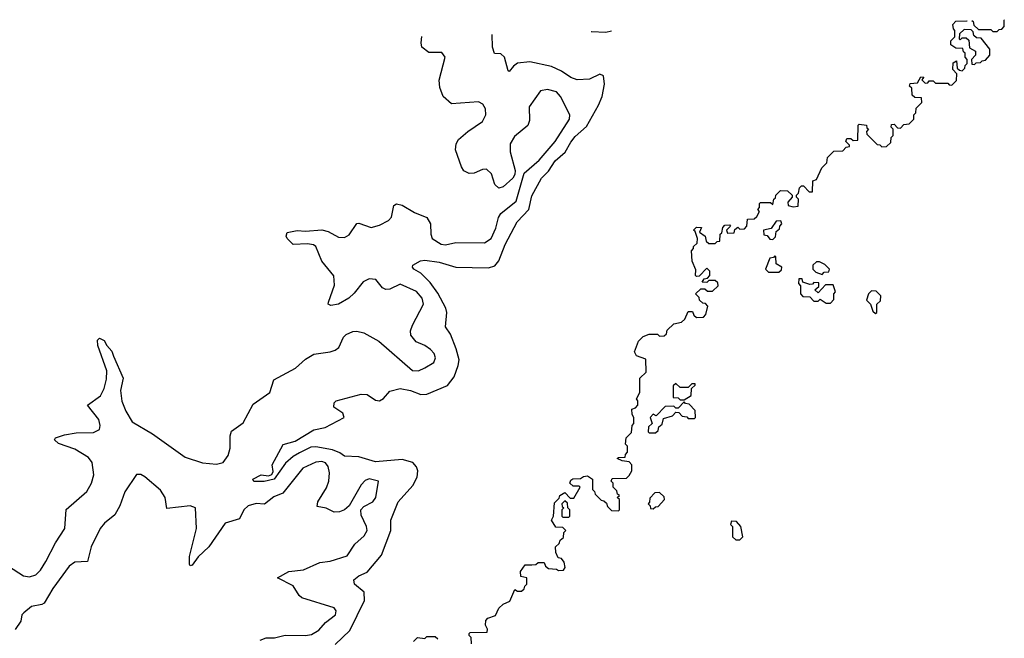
# Model space of a CAD drawing. Extents: x 2494118 to 2687960, y 757339 to 915227.
# Tile 363 of 364: x 2661837 to 2666620, y 912211 to 915218. Entities that reach past the tile are written whole.
import ezdxf

# ---------------------------------------------------------------- set-up
doc = ezdxf.new("R2010")
doc.units = 0

msp = doc.modelspace()

# ---------------------------------------------------------------- linework, layer by layer
at = {"layer": '0CON20XD'}
for points in [[(2664715, 912987.5), (2664785, 912990), (2664798.3, 913001.7), (2664810, 913025), (2664810, 913055), (2664798.3, 913068.3), (2664763, 913073), (2664740, 913085), (2664745, 913090), (2664778.3, 913091.7), (2664780, 913105), (2664790, 913115), (2664790, 913145), (2664780, 913155), (2664782.5, 913185), (2664808.3, 913211.7), (2664812.5, 913245), (2664820, 913255), (2664820, 913285), (2664811.7, 913298.3), (2664810, 913325), (2664828.3, 913331.7), (2664840, 913345), (2664840, 913365), (2664832.5, 913375), (2664850, 913405), (2664850, 913475), (2664880, 913505), (2664878.3, 913568.3), (2664833.9, 913583.9), (2664823.9, 913603.9), (2664843.3, 913655), (2664865, 913677.5), (2664895, 913690), (2664935, 913690), (2664945, 913680), (2664968.3, 913681.7), (2664978.3, 913691.7), (2664981.7, 913708.3), (2665015, 913740), (2665051.7, 913748.3), (2665068.3, 913761.7), (2665085, 913800), (2665105, 913800), (2665111.7, 913781.7), (2665125, 913770), (2665158.3, 913771.7), (2665170, 913785), (2665180, 913825), (2665168.3, 913838.3), (2665155, 913840), (2665140, 913855), (2665138.3, 913868.3), (2665120, 913885), (2665145, 913910), (2665165, 913910), (2665178.3, 913898.3), (2665201.7, 913898.3), (2665230, 913925), (2665228.3, 913938.3), (2665215, 913950), (2665185, 913950), (2665175, 913940), (2665151.7, 913941.7), (2665161.7, 913958.3), (2665178.3, 913961.7), (2665190, 913975), (2665190, 913995), (2665175, 914010), (2665138.3, 913971.7), (2665125, 913970), (2665120, 913975), (2665121.7, 914001.7), (2665103.6, 914043.6), (2665100, 914095), (2665110, 914105), (2665110, 914115), (2665128.3, 914131.7), (2665130, 914155), (2665118.3, 914188.3), (2665110, 914195), (2665125, 914210), (2665148.3, 914208.3), (2665140, 914185), (2665167.5, 914165), (2665171.7, 914141.7), (2665185, 914130), (2665215, 914130), (2665225, 914140), (2665238.3, 914141.7), (2665240, 914175), (2665248.3, 914181.7), (2665253, 914207), (2665261.7, 914218.3), (2665285, 914220), (2665290, 914215), (2665270, 914195), (2665275, 914180), (2665308.3, 914181.7), (2665311.7, 914198.3), (2665325, 914210), (2665335, 914200), (2665358.3, 914201.7), (2665370, 914215), (2665371.7, 914248.3), (2665405, 914250), (2665418.3, 914261.7), (2665430, 914285), (2665422.5, 914295), (2665430, 914305), (2665430, 914325), (2665435, 914330), (2665485, 914330), (2665495, 914320), (2665500, 914345), (2665508.3, 914351.7), (2665510, 914365), (2665533, 914387), (2665566.4, 914386.4), (2665590, 914365), (2665590, 914355), (2665568.3, 914331.7), (2665570, 914315), (2665595, 914307.5), (2665618.3, 914311.7), (2665620, 914345), (2665610, 914355), (2665610, 914365), (2665620, 914375), (2665625, 914400), (2665635, 914410), (2665645, 914410), (2665671.7, 914381.7), (2665688.3, 914381.7), (2665690, 914435), (2665708.3, 914441.7), (2665733, 914497), (2665758.3, 914521.7), (2665761.7, 914548.3), (2665791.7, 914578.3), (2665835, 914580), (2665851.7, 914598.3), (2665868.3, 914601.7), (2665868.3, 914608.3), (2665850, 914625), (2665855, 914640), (2665875, 914640), (2665885, 914630), (2665908.3, 914631.7), (2665910, 914705), (2665915, 914710), (2665950, 914705), (2665951.7, 914691.7), (2665960, 914685), (2665950, 914675), (2665951.7, 914661.7), (2666001.7, 914611.7), (2666015, 914610), (2666025, 914600), (2666048.3, 914601.7), (2666068.3, 914621.7), (2666070, 914645), (2666080, 914655), (2666080, 914685), (2666070, 914695), (2666071.7, 914708.3), (2666085, 914710), (2666101.7, 914691.7), (2666115, 914690), (2666131.7, 914708.3), (2666158.3, 914711.7), (2666180, 914735), (2666180, 914755), (2666190, 914765), (2666191.7, 914788.3), (2666220, 914815), (2666218.3, 914838.3), (2666185, 914840), (2666171.7, 914851.7), (2666170, 914885), (2666160, 914895), (2666163, 914907), (2666198.3, 914911.7), (2666215, 914940), (2666228.3, 914938.3), (2666220, 914925), (2666235, 914910), (2666248.3, 914911.7), (2666255, 914920), (2666275, 914920), (2666285, 914910), (2666345, 914910), (2666351.7, 914901.7), (2666365, 914900), (2666388.3, 914921.7), (2666390, 914955), (2666370, 914975), (2666371.7, 915008.3), (2666388.3, 915018.3), (2666391.7, 914981.7), (2666401.7, 914971.7), (2666415, 914970), (2666428.3, 914981.7), (2666430, 914995), (2666440, 915005), (2666440, 915025), (2666430, 915035), (2666430, 915055), (2666421.7, 915061.7), (2666418.3, 915078.3), (2666385, 915080), (2666360, 915095), (2666360, 915115), (2666380, 915135), (2666380, 915165), (2666373, 915173), (2666370, 915195), (2666385, 915210), (2666438.3, 915211.7), (2666439.3, 915212.7)], [(2666462, 915213.4), (2666468.3, 915208.3), (2666471.7, 915191.7), (2666495, 915170), (2666555, 915170), (2666565, 915160), (2666585, 915160), (2666595, 915170), (2666608.3, 915171.7), (2666620, 915185), (2666620, 915215), (2666618.1, 915217.8)], [(2664613.1, 915160.3), (2664615, 915160.4), (2664685, 915157.7), (2664711.4, 915163.2)], [(2666475, 915000), (2666482.5, 915007.5), (2666505, 915010), (2666511.7, 915018.3), (2666528.3, 915021.7), (2666550, 915045), (2666550, 915075), (2666508.3, 915128.3), (2666485, 915130), (2666471.7, 915141.7), (2666468.3, 915158.3), (2666458.3, 915168.3), (2666425, 915170), (2666401.7, 915148.3), (2666400, 915125), (2666405, 915120), (2666415, 915130), (2666435, 915130), (2666448.3, 915118.3), (2666451.7, 915081.7), (2666480, 915065), (2666480, 915045), (2666460, 915025), (2666461.7, 915001.7), (2666475, 915000)], [(2663196.8, 913113.2), (2663164.7, 913095.3), (2663128.2, 913061.8), (2663072.5, 912985), (2663025, 912973.1), (2662975, 912974), (2662970, 912985), (2663010, 913005), (2663045, 913001.2), (2663062, 913008), (2663068, 913022), (2663063.3, 913055), (2663116.5, 913153.5), (2663175, 913168.6), (2663265, 913223.6), (2663321.2, 913235), (2663412.5, 913285), (2663406.2, 913305), (2663363.3, 913335), (2663363.8, 913355), (2663375, 913366), (2663495, 913398), (2663525, 913396), (2663565, 913368), (2663585, 913366), (2663605, 913376.2), (2663635, 913412.2), (2663685, 913424.5), (2663734.7, 913415.3), (2663785, 913396.7), (2663815, 913398), (2663915, 913440), (2663947.5, 913482.5), (2663967.7, 913537.6), (2663971.1, 913565), (2663957.5, 913617.5), (2663929.6, 913689.6), (2663905.6, 913725), (2663911.1, 913795), (2663907.3, 913815), (2663868.9, 913888.9), (2663830.2, 913940.2), (2663786, 913986), (2663751.9, 914005), (2663744.3, 914015), (2663746.2, 914025), (2663783.3, 914045), (2663805, 914049.5), (2663875, 914038.8), (2663955, 914015.4), (2664115, 914012.5), (2664145, 914022.1), (2664164.2, 914045.8), (2664194.9, 914125.1), (2664253.8, 914235), (2664309.8, 914295), (2664325, 914362.2), (2664372.5, 914447.5), (2664405, 914480.9), (2664438.3, 914531.7), (2664486.3, 914573.7), (2664515, 914622.7), (2664535, 914650.3), (2664590.7, 914699.3), (2664648, 914802), (2664666, 914845), (2664678.4, 914905), (2664672.9, 914945), (2664655, 914953.3), (2664605, 914928.4), (2664545, 914926.2), (2664515, 914936.7), (2664468.1, 914968.1), (2664420.1, 914990.1), (2664315, 915012.2), (2664255, 915005.7), (2664235, 914992.5), (2664215, 914966.7), (2664209.3, 914969.3), (2664192, 915035), (2664175, 915051.2), (2664144.1, 915054.1), (2664133.8, 915085), (2664131.7, 915146.5)], [(2663345, 913603.9), (2663368.6, 913611.4), (2663386.7, 913625), (2663410.4, 913675), (2663422.3, 913687.7), (2663455, 913701.5), (2663475, 913703.2), (2663509.2, 913695), (2663581.1, 913655), (2663745, 913512), (2663775, 913511.1), (2663804.7, 913525.2), (2663848.2, 913551.8), (2663857.1, 913575), (2663850.9, 913595), (2663832.7, 913615), (2663804.8, 913634.8), (2663762.3, 913652.3), (2663737.2, 913685), (2663734.7, 913705), (2663745, 913733.1), (2663797.9, 913835), (2663792.5, 913865), (2663765, 913896.8), (2663685, 913932.7), (2663635, 913908.7), (2663615, 913906.1), (2663600, 913915), (2663566.7, 913955), (2663535, 913958.1), (2663505, 913942.9), (2663461.8, 913888.2), (2663435, 913864.8), (2663385, 913835.3), (2663348.3, 913828.3), (2663335.8, 913835), (2663337.3, 913845), (2663366.8, 913926.8), (2663362.2, 913972.2), (2663305, 914044), (2663275.4, 914115), (2663263.5, 914123.5), (2663235, 914128.4), (2663165.5, 914125.5), (2663136.2, 914155), (2663131.2, 914165), (2663136.2, 914183.8), (2663185, 914193.1), (2663225, 914189.3), (2663305, 914196.2), (2663335, 914188.4), (2663385, 914160.4), (2663415, 914158.8), (2663437.3, 914172.7), (2663475, 914227.8), (2663485, 914229.5), (2663545, 914207.1), (2663585, 914218.5), (2663628.8, 914241.2), (2663642.8, 914257.2), (2663655, 914314), (2663667.6, 914322.4), (2663695, 914317.1), (2663755, 914280.9), (2663815, 914257.1), (2663832.3, 914225), (2663834, 914175), (2663840.8, 914155), (2663885, 914126.4), (2663905, 914124.3), (2663955, 914135.3), (2664095, 914133.8), (2664127.7, 914155), (2664149.3, 914205), (2664163.1, 914256.9), (2664174, 914276), (2664248.4, 914335), (2664288.2, 914471.8), (2664361.2, 914535), (2664437.9, 914625), (2664507.5, 914735), (2664509.2, 914755), (2664463.9, 914843.9), (2664445, 914867.9), (2664400.8, 914879.2), (2664367.2, 914872.8), (2664311.5, 914795), (2664312.7, 914727.3), (2664305, 914704.2), (2664240.7, 914649.3), (2664218.9, 914615), (2664220.3, 914575), (2664243.6, 914485), (2664241.9, 914465), (2664232.1, 914447.9), (2664185, 914405.8), (2664165, 914398.8), (2664145, 914416.7), (2664128.9, 914468.9), (2664105, 914491.2), (2664085, 914489.2), (2664045, 914472.2), (2664019.6, 914470.5), (2663995, 914483.8), (2663983.2, 914503.2), (2663954.4, 914585), (2663957.8, 914615), (2663969.2, 914635), (2664014.3, 914675), (2664085, 914722.7), (2664100.6, 914755), (2664099.7, 914785), (2664087.4, 914807.4), (2664065, 914818.8), (2663935, 914809.2), (2663894, 914845), (2663878, 914888), (2663874, 914924), (2663904.3, 915035), (2663888.3, 915058.3), (2663825, 915058.1), (2663791.1, 915085), (2663786.7, 915105), (2663790.8, 915136.8)], [(2665495, 914150), (2665508.3, 914161.7), (2665511.7, 914188.3), (2665528.3, 914201.7), (2665530, 914215), (2665540, 914225), (2665535, 914240), (2665511.7, 914238.3), (2665487, 914203), (2665450, 914195), (2665451.7, 914171.7), (2665468.3, 914168.3), (2665481.7, 914151.7), (2665495, 914150)], [(2665525, 913990), (2665538.3, 914001.7), (2665540, 914015), (2665511.7, 914031.7), (2665510, 914065), (2665505, 914070), (2665498.3, 914061.7), (2665481.7, 914058.3), (2665460, 914005), (2665475, 913990), (2665525, 913990)], [(2665735, 913980), (2665745, 913990), (2665768.3, 913991.7), (2665770, 914005), (2665748.3, 914028.3), (2665721.7, 914041.7), (2665708.3, 914041.7), (2665690, 914025), (2665690, 914005), (2665705, 913990), (2665735, 913980)], [(2665775, 913840), (2665791.7, 913858.3), (2665792.5, 913885), (2665800, 913895), (2665788.3, 913928.3), (2665751.7, 913928.3), (2665715, 913890), (2665700, 913905), (2665718.3, 913921.7), (2665718.3, 913938.3), (2665695, 913940), (2665688.3, 913931.7), (2665675, 913930), (2665641.7, 913941.7), (2665638.3, 913958.3), (2665621.7, 913958.3), (2665620, 913935), (2665630, 913925), (2665630, 913885), (2665641.7, 913871.7), (2665675, 913870), (2665695, 913850), (2665715, 913850), (2665725, 913860), (2665755, 913840), (2665775, 913840)], [(2665995, 913790), (2666000, 913795), (2666000, 913835), (2666018.3, 913851.7), (2666020, 913875), (2665998.3, 913898.3), (2665975, 913900), (2665960, 913885), (2665950, 913855), (2665970, 913835), (2665981.7, 913801.7), (2665995, 913790)], [(2661782.4, 912562.4), (2661855, 912515.3), (2661885, 912510.6), (2661915, 912520), (2661938.5, 912541.5), (2661964.4, 912585), (2662010.6, 912675), (2662056.8, 912745), (2662062.1, 912837.9), (2662163.4, 912925), (2662186.4, 912965), (2662197.4, 913005), (2662188.4, 913065), (2662170.4, 913090.4), (2662105, 913130.2), (2662025, 913158.2), (2662005.7, 913175), (2662010.8, 913185), (2662055, 913200.8), (2662110.6, 913209.4), (2662195, 913211.4), (2662223.8, 913226.2), (2662228.2, 913245), (2662222, 913275), (2662165.6, 913345), (2662229.7, 913390.3), (2662247.6, 913425), (2662259.3, 913470.7), (2662260.5, 913510.5), (2662215.8, 913634.2), (2662215, 913660), (2662225, 913670), (2662248, 913658), (2662259.5, 913635), (2662285, 913606.9), (2662291.9, 913581.9), (2662339.6, 913475), (2662326.2, 913415), (2662333.6, 913363.6), (2662351.8, 913315), (2662383.8, 913263.9), (2662482.1, 913205), (2662641.1, 913091.1), (2662725, 913064), (2662793.2, 913056.8), (2662825, 913066.2), (2662849.9, 913100.1), (2662859.1, 913135), (2662859.1, 913195), (2662865, 913218), (2662922.4, 913257.6), (2662971.2, 913348.8), (2663051.4, 913405), (2663072.1, 913467.9), (2663176.3, 913523.7), (2663225, 913567.1), (2663265, 913592.1), (2663345, 913603.9)], [(2665065, 913370), (2665098.3, 913391.7), (2665100, 913425), (2665118.3, 913441.7), (2665118.3, 913448.3), (2665101.7, 913448.3), (2665085, 913430), (2665045, 913430), (2665025, 913450), (2665011.7, 913438.3), (2665011.7, 913381.7), (2665035, 913380), (2665045, 913370), (2665065, 913370)], [(2664925, 913210), (2664938.3, 913221.7), (2664941.7, 913238.3), (2664958.3, 913251.7), (2664965, 913280), (2665008.3, 913291.7), (2665025, 913310), (2665038.3, 913308.3), (2665055, 913290), (2665077, 913287), (2665085, 913280), (2665115, 913280), (2665120, 913285), (2665118.3, 913318.3), (2665088.3, 913348.3), (2665071.7, 913351.7), (2665065, 913360), (2665035, 913330), (2665025, 913330), (2665015, 913340), (2664971.7, 913338.3), (2664928.3, 913291.7), (2664915, 913300), (2664900, 913285), (2664910, 913255), (2664891.7, 913238.3), (2664890, 913215), (2664895, 913210), (2664925, 913210)], [(2663369, 912181), (2663440.2, 912249.8), (2663511.6, 912395), (2663510, 912435), (2663463.3, 912475), (2663460, 912495), (2663484.4, 912515), (2663525, 912532.1), (2663595, 912614.4), (2663639.5, 912735), (2663639.6, 912785), (2663675.3, 912875), (2663747, 912953), (2663767.4, 912995), (2663771.1, 913025), (2663764.7, 913045), (2663746, 913066), (2663695, 913080.8), (2663565, 913069.3), (2663485, 913092.8), (2663415, 913095.7), (2663392.5, 913112.5), (2663357.1, 913127.1), (2663275, 913142.2), (2663250.4, 913139.6), (2663196.8, 913113.2)], [(2663005, 912201.9), (2663035, 912212.9), (2663075, 912213.1), (2663125.9, 912225.9), (2663225, 912224.3), (2663255, 912229.5), (2663289.8, 912250.2), (2663322.2, 912287.8), (2663370.5, 912325), (2663374.5, 912345), (2663365, 912359.1), (2663208.1, 912408.1), (2663195, 912419.1), (2663165, 912466.7), (2663089.4, 912505), (2663143.6, 912536.4), (2663215.8, 912544.2), (2663295, 912579.5), (2663345, 912585.8), (2663428.3, 912611.7), (2663465, 912669.2), (2663510.6, 912709.4), (2663524.6, 912735), (2663521.8, 912755), (2663495, 912810), (2663494.1, 912835.9), (2663508, 912851.9), (2663552.5, 912875), (2663567.1, 912895), (2663580, 912975), (2663535, 912986.7), (2663515, 912978.2), (2663495, 912957.5), (2663438.2, 912855), (2663414.5, 912835), (2663391.2, 912825), (2663365, 912823.7), (2663325, 912843.6), (2663282.2, 912852.3), (2663285, 912874.4), (2663327.9, 912942.1), (2663338.9, 912975), (2663341.7, 913015), (2663335.5, 913045.5), (2663323.2, 913063.2), (2663305, 913070.2), (2663275, 913067.3), (2663212.6, 913037.4), (2663115, 912916.7), (2663071.3, 912898.7), (2663026.3, 912863.7), (2662985, 912866), (2662947.3, 912855), (2662926.2, 912835), (2662905, 912791.3), (2662835, 912770.9), (2662755.3, 912655), (2662703.4, 912606.6), (2662675, 912566), (2662665, 912563.3), (2662661.7, 912571.7), (2662661.6, 912608.4), (2662696.1, 912745), (2662691.5, 912845), (2662665, 912854.7), (2662551.4, 912841.5), (2662542.9, 912895), (2662520.5, 912930.5), (2662445, 912995.2), (2662425, 913006.5), (2662405, 913007.9), (2662347, 912923.1), (2662323.5, 912855), (2662299.3, 912810.7), (2662248.9, 912771.1), (2662227.1, 912745), (2662184.2, 912655), (2662165.6, 912585), (2662105, 912581.1), (2662077.5, 912562.5), (2661997.3, 912452.7), (2661955, 912381.5), (2661945, 912374.6), (2661895, 912366.3), (2661856.7, 912335), (2661847.8, 912325), (2661842.7, 912295), (2661815, 912253.6)], [(2664032.5, 912185), (2664030, 912215), (2664020, 912225), (2664020, 912235), (2664025, 912240), (2664108.3, 912241.7), (2664110, 912255), (2664100, 912275), (2664101.7, 912298.3), (2664111.7, 912308.3), (2664148.3, 912321.7), (2664165, 912357.5), (2664185, 912377.5), (2664218.3, 912391.7), (2664241.7, 912448.3), (2664255, 912440), (2664275, 912440), (2664288.3, 912451.7), (2664290, 912465), (2664300, 912475), (2664300, 912505), (2664271.7, 912511.7), (2664270, 912535), (2664291.7, 912568.3), (2664325, 912567.5), (2664345, 912570), (2664355, 912580), (2664385, 912580), (2664391.7, 912561.7), (2664405, 912550), (2664445, 912547.5), (2664455, 912540), (2664478.3, 912541.7), (2664487.5, 912555), (2664481.7, 912581.7), (2664468.3, 912598.3), (2664453, 912603), (2664441.7, 912628.3), (2664440, 912655), (2664458.3, 912671.7), (2664461.7, 912688.3), (2664478.3, 912701.7), (2664480, 912725), (2664490, 912735), (2664475, 912750), (2664441.7, 912751.7), (2664420, 912785), (2664430, 912805), (2664435, 912870), (2664458.3, 912891.7), (2664460, 912905), (2664485, 912920), (2664511.7, 912891.7), (2664528.3, 912891.7), (2664560, 912945), (2664555, 912950), (2664525, 912950), (2664510, 912965), (2664515, 912980), (2664523.6, 912986.4), (2664561.7, 912988.3), (2664575, 912997.5), (2664595, 913000), (2664620, 912985), (2664620, 912935), (2664630, 912925), (2664631.7, 912911.7), (2664661.7, 912881.7), (2664675, 912880), (2664688.3, 912868.3), (2664691.7, 912851.7), (2664711.7, 912831.7), (2664745, 912830), (2664750, 912835), (2664750, 912885), (2664740, 912895), (2664750, 912905), (2664741.7, 912911.7), (2664738.3, 912928.3), (2664720, 912945), (2664720, 912965), (2664710, 912975), (2664715, 912987.5)], [(2664915, 912840), (2664925, 912850), (2664938.3, 912851.7), (2664970, 912885), (2664968.3, 912898.3), (2664945, 912920), (2664921.7, 912918.3), (2664898.3, 912891.7), (2664897, 912873), (2664890, 912865), (2664900, 912855), (2664901.7, 912841.7), (2664915, 912840)], [(2664505, 912800), (2664510, 912805), (2664510, 912835), (2664500, 912845), (2664498.3, 912868.3), (2664485, 912880), (2664470, 912865), (2664471.7, 912851.7), (2664480, 912845), (2664470, 912835), (2664470, 912805), (2664475, 912800), (2664505, 912800)], [(2665335, 912690), (2665350, 912705), (2665340, 912755), (2665318.3, 912778.3), (2665295, 912780), (2665290, 912765), (2665300, 912755), (2665300, 912705), (2665315, 912690), (2665335, 912690)], [(2663750, 912195), (2663770, 912215), (2663805, 912210), (2663815, 912220), (2663855, 912220), (2663868.3, 912208.3)]]:
    msp.add_lwpolyline(points, dxfattribs=at)

doc.saveas('drawing.dxf')
